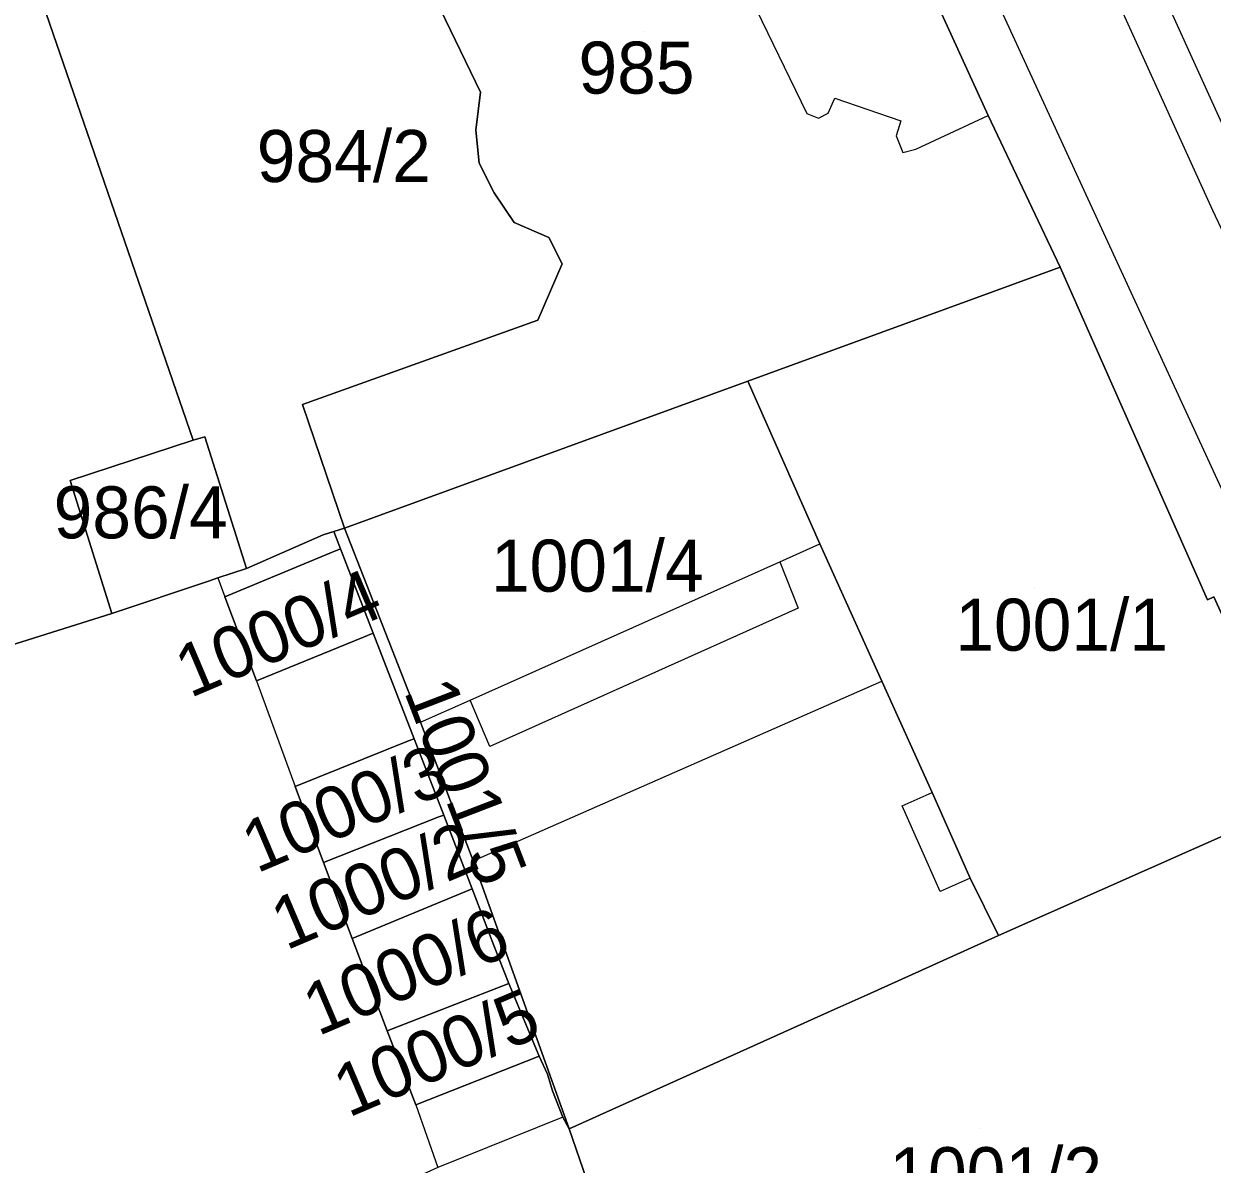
# Model space of a CAD drawing. Extents: x -263423 to -261326, y -1240067 to -1237864.
# Drawn here: x -262508.74 to -262463.03, y -1239447.04 to -1239403.19 of the extents above; entities that cross this region are included whole.
import ezdxf

# ---------------------------------------------------------------- set-up
doc = ezdxf.new("R2010")
doc.units = 0
for name, color, linetype in [('body_kn', 7, 'Continuous'), ('kladpar_druhypozemkov', 7, 'Continuous'), ('kladpar_hranice', 7, 'Continuous'), ('kladpar_parcelnecisla', 7, 'Continuous'), ('kladpar_plochy', 7, 'Continuous'), ('linie', 7, 'Continuous'), ('tarchy_linie', 7, 'Continuous'), ('zappar_hrandruhpozemk', 7, 'Continuous')]:
    doc.layers.add(name, color=color, linetype=linetype)

msp = doc.modelspace()

# ---------------------------------------------------------------- linework, layer by layer
at = {"layer": 'body_kn'}
for p, q in [((-262491.18, -1239405.83), (-262491.18, -1239405.83)), ((-262477.55, -1239406.06), (-262477.55, -1239406.06)), ((-262478.62, -1239406.64), (-262478.62, -1239406.64)), ((-262477.8, -1239406.63), (-262477.8, -1239406.63)), ((-262471.65, -1239406.72), (-262471.65, -1239406.72)), ((-262478.18, -1239406.82), (-262478.18, -1239406.82)), ((-262475.01, -1239406.93), (-262475.01, -1239406.93)), ((-262491.36, -1239407.29), (-262491.36, -1239407.29)), ((-262475.19, -1239407.5), (-262475.19, -1239407.5)), ((-262474.43, -1239408.01), (-262474.43, -1239408.01)), ((-262491.23, -1239408.56), (-262491.23, -1239408.56)), ((-262474.93, -1239408.14), (-262474.93, -1239408.14)), ((-262490.65, -1239409.7), (-262490.65, -1239409.7)), ((-262467.82, -1239409.93), (-262467.82, -1239409.93)), ((-262489.88, -1239410.84), (-262489.88, -1239410.84)), ((-262488.55, -1239411.41), (-262488.55, -1239411.41)), ((-262488.03, -1239412.42), (-262488.03, -1239412.42)), ((-262468.88, -1239412.55), (-262468.88, -1239412.55)), ((-262488.97, -1239414.59), (-262488.97, -1239414.59)), ((-262480.9, -1239416.93), (-262480.9, -1239416.93)), ((-262480.9, -1239416.93), (-262480.9, -1239416.93)), ((-262498.02, -1239417.83), (-262498.02, -1239417.83)), ((-262501.78, -1239419.08), (-262501.78, -1239419.08)), ((-262502.22, -1239419.2), (-262502.22, -1239419.2)), ((-262502.22, -1239419.2), (-262502.22, -1239419.2)), ((-262506.95, -1239420.75), (-262506.95, -1239420.75)), ((-262496.82, -1239422.72), (-262496.82, -1239422.72)), ((-262496.4, -1239422.59), (-262496.4, -1239422.59)), ((-262496.4, -1239422.59), (-262496.4, -1239422.59)), ((-262497.22, -1239422.85), (-262497.22, -1239422.85)), ((-262478.12, -1239423.19), (-262478.12, -1239423.19)), ((-262496.97, -1239423.55), (-262496.97, -1239423.55)), ((-262496.56, -1239423.38), (-262496.56, -1239423.38)), ((-262496.56, -1239423.38), (-262496.56, -1239423.38)), ((-262479.66, -1239423.88), (-262479.66, -1239423.88)), ((-262501.28, -1239424.5), (-262501.28, -1239424.5)), ((-262501.28, -1239424.5), (-262501.28, -1239424.5)), ((-262500.17, -1239424.14), (-262500.17, -1239424.14)), ((-262501.64, -1239424.62), (-262501.64, -1239424.62)), ((-262501.01, -1239425.23), (-262501.01, -1239425.23)), ((-262463.22, -1239425.35), (-262463.22, -1239425.35)), ((-262505.35, -1239425.87), (-262505.35, -1239425.87)), ((-262478.96, -1239425.67), (-262478.96, -1239425.67)), ((-262495.68, -1239426.78), (-262495.68, -1239426.78)), ((-262495.3, -1239426.63), (-262495.3, -1239426.63)), ((-262499.79, -1239428.46), (-262499.79, -1239428.46)), ((-262499.79, -1239428.46), (-262499.79, -1239428.46)), ((-262475.74, -1239428.47), (-262475.74, -1239428.47)), ((-262491.57, -1239429.2), (-262491.57, -1239429.2)), ((-262491.57, -1239429.2), (-262491.57, -1239429.2)), ((-262493.48, -1239430.05), (-262493.48, -1239430.05)), ((-262493.48, -1239430.05), (-262493.48, -1239430.05)), ((-262493.94, -1239430.77), (-262493.94, -1239430.77)), ((-262493.73, -1239430.69), (-262493.73, -1239430.69)), ((-262493.73, -1239430.69), (-262493.73, -1239430.69)), ((-262490.81, -1239430.98), (-262490.81, -1239430.98)), ((-262498.3, -1239432.52), (-262498.3, -1239432.52)), ((-262473.81, -1239432.75), (-262473.81, -1239432.75)), ((-262492.78, -1239433.69), (-262492.78, -1239433.69)), ((-262492.59, -1239433.62), (-262492.59, -1239433.62)), ((-262492.59, -1239433.62), (-262492.59, -1239433.62)), ((-262474.96, -1239433.27), (-262474.96, -1239433.27)), ((-262497.21, -1239435.44), (-262497.21, -1239435.44)), ((-262491.46, -1239435.38), (-262491.46, -1239435.38)), ((-262491.46, -1239435.38), (-262491.46, -1239435.38)), ((-262491.49, -1239436.45), (-262491.49, -1239436.45)), ((-262491.49, -1239436.45), (-262491.49, -1239436.45)), ((-262472.34, -1239436.04), (-262472.34, -1239436.04)), ((-262472.34, -1239436.04), (-262472.34, -1239436.04)), ((-262491.56, -1239436.48), (-262491.56, -1239436.48)), ((-262473.5, -1239436.56), (-262473.5, -1239436.56)), ((-262471.26, -1239438.25), (-262471.26, -1239438.25)), ((-262496.11, -1239438.36), (-262496.11, -1239438.36)), ((-262490.66, -1239438.64), (-262490.66, -1239438.64)), ((-262490.08, -1239440.1), (-262490.08, -1239440.1)), ((-262490.08, -1239440.1), (-262490.08, -1239440.1)), ((-262476.3, -1239440.53), (-262476.3, -1239440.53)), ((-262477.58, -1239441.09), (-262477.58, -1239441.09)), ((-262494.76, -1239441.91), (-262494.76, -1239441.91)), ((-262494.76, -1239441.91), (-262494.76, -1239441.91)), ((-262488.92, -1239442.89), (-262488.92, -1239442.89)), ((-262488.6, -1239443.58), (-262488.6, -1239443.58)), ((-262488.4, -1239444.22), (-262488.4, -1239444.22)), ((-262493.66, -1239444.76), (-262493.66, -1239444.76)), ((-262493.66, -1239444.76), (-262493.66, -1239444.76)), ((-262488.01, -1239445.23), (-262488.01, -1239445.23)), ((-262488.01, -1239445.23), (-262488.01, -1239445.23)), ((-262487.76, -1239445.68), (-262487.76, -1239445.68))]:
    msp.add_line(p, q, dxfattribs=at)
at = {"layer": 'kladpar_druhypozemkov'}
for p, q in [((-262484.92, -1239403.48), (-262484.92, -1239403.48)), ((-262495.91, -1239407.43), (-262495.91, -1239407.43)), ((-262504.02, -1239420.98), (-262504.02, -1239420.98)), ((-262486.8, -1239422.98), (-262486.8, -1239422.98)), ((-262498.42, -1239424.98), (-262498.42, -1239424.98)), ((-262469.86, -1239424.91), (-262469.86, -1239424.91)), ((-262493.97, -1239429.4), (-262493.97, -1239429.4)), ((-262495.56, -1239432.37), (-262495.56, -1239432.37)), ((-262494.64, -1239435.33), (-262494.64, -1239435.33)), ((-262493.42, -1239438.33), (-262493.42, -1239438.33)), ((-262492.27, -1239441.81), (-262492.27, -1239441.81)), ((-262471.93, -1239445.68), (-262471.93, -1239445.68))]:
    msp.add_line(p, q, dxfattribs=at)
at = {"layer": 'kladpar_hranice'}
for points in [[(-262452.03, -1239450.4), (-262454.12, -1239445.69), (-262454.35, -1239445.2), (-262456.98, -1239439.24), (-262458.85, -1239435.12), (-262459.75, -1239433.15), (-262462, -1239428.21), (-262461.68, -1239428.08), (-262462.97, -1239425.23), (-262463.22, -1239425.35), (-262468.88, -1239412.55), (-262471.65, -1239406.72), (-262476.66, -1239395.75), (-262479.36, -1239389.98), (-262481.87, -1239384.66), (-262486.95, -1239373.62), (-262489.71, -1239367.67), (-262490.23, -1239366.46), (-262493.95, -1239358.73), (-262494.72, -1239357.02), (-262503.19, -1239338.73)], [(-262517.21, -1239390.85), (-262521.02, -1239379.2), (-262516.67, -1239377.65), (-262508.01, -1239402.43), (-262502.22, -1239419.2), (-262506.95, -1239420.75), (-262505.35, -1239425.87), (-262521.77, -1239431.04), (-262529.64, -1239433.67), (-262531.56, -1239428.79), (-262533.38, -1239424.75), (-262535.06, -1239420.58), (-262537.6, -1239415), (-262544.08, -1239400.82), (-262544.45, -1239400.11), (-262540.35, -1239398.67), (-262540.65, -1239397.78), (-262535.22, -1239395.93), (-262534.39, -1239398.55), (-262527.55, -1239396.28), (-262528.44, -1239393.47), (-262523.45, -1239391.73), (-262523.09, -1239392.76)], [(-262479.36, -1239389.98), (-262476.66, -1239395.75), (-262471.65, -1239406.72), (-262468.88, -1239412.55), (-262480.9, -1239416.93), (-262496.4, -1239422.59), (-262498.02, -1239417.83), (-262488.97, -1239414.59), (-262488.03, -1239412.42), (-262488.55, -1239411.41), (-262489.88, -1239410.84), (-262490.65, -1239409.7), (-262491.23, -1239408.56), (-262491.36, -1239407.29), (-262491.18, -1239405.83), (-262494.27, -1239399.43), (-262498.69, -1239401.24), (-262499.26, -1239401.3), (-262499.91, -1239401.05), (-262500.65, -1239400.49), (-262500.82, -1239400.02), (-262499.72, -1239399.65), (-262479.36, -1239389.98)], [(-262500.82, -1239400.02), (-262500.65, -1239400.49), (-262499.91, -1239401.05), (-262499.26, -1239401.3), (-262498.69, -1239401.24), (-262494.27, -1239399.43), (-262491.18, -1239405.83), (-262491.36, -1239407.29), (-262491.23, -1239408.56), (-262490.65, -1239409.7), (-262489.88, -1239410.84), (-262488.55, -1239411.41), (-262488.03, -1239412.42), (-262488.97, -1239414.59), (-262498.02, -1239417.83), (-262496.4, -1239422.59), (-262496.82, -1239422.72), (-262497.22, -1239422.85), (-262500.17, -1239424.14), (-262501.78, -1239419.08), (-262502.22, -1239419.2), (-262508.01, -1239402.43), (-262500.82, -1239400.02)], [(-262480.9, -1239416.93), (-262468.88, -1239412.55), (-262463.22, -1239425.35), (-262462.97, -1239425.23), (-262461.68, -1239428.08), (-262462, -1239428.21), (-262459.75, -1239433.15), (-262471.26, -1239438.25), (-262472.34, -1239436.04), (-262473.81, -1239432.75), (-262475.74, -1239428.47), (-262478.12, -1239423.19), (-262480.9, -1239416.93)], [(-262496.4, -1239422.59), (-262480.9, -1239416.93), (-262478.12, -1239423.19), (-262475.74, -1239428.47), (-262473.81, -1239432.75), (-262472.34, -1239436.04), (-262471.26, -1239438.25), (-262476.3, -1239440.53), (-262477.58, -1239441.09), (-262487.76, -1239445.68), (-262491.46, -1239435.38), (-262493.48, -1239430.05), (-262496.4, -1239422.59)], [(-262502.22, -1239419.2), (-262501.78, -1239419.08), (-262500.17, -1239424.14), (-262501.28, -1239424.5), (-262501.64, -1239424.62), (-262505.35, -1239425.87), (-262506.95, -1239420.75), (-262502.22, -1239419.2)], [(-262522.75, -1239449.38), (-262529.64, -1239433.67), (-262521.77, -1239431.04), (-262505.35, -1239425.87), (-262501.64, -1239424.62), (-262501.28, -1239424.5), (-262500.17, -1239424.14), (-262497.22, -1239422.85), (-262496.82, -1239422.72), (-262496.56, -1239423.38), (-262496.97, -1239423.55), (-262501.01, -1239425.23), (-262499.79, -1239428.46), (-262495.68, -1239426.78), (-262495.3, -1239426.63), (-262493.73, -1239430.69), (-262493.94, -1239430.77), (-262498.3, -1239432.52), (-262497.21, -1239435.44), (-262496.11, -1239438.36), (-262494.76, -1239441.91)], [(-262496.4, -1239422.59), (-262493.48, -1239430.05), (-262491.46, -1239435.38), (-262487.76, -1239445.68), (-262488.01, -1239445.23), (-262488.4, -1239444.22), (-262488.6, -1239443.58), (-262488.92, -1239442.89), (-262490.08, -1239440.1), (-262490.66, -1239438.64), (-262491.49, -1239436.45), (-262492.59, -1239433.62), (-262493.73, -1239430.69), (-262495.3, -1239426.63), (-262496.56, -1239423.38), (-262496.82, -1239422.72), (-262496.4, -1239422.59)], [(-262496.56, -1239423.38), (-262495.3, -1239426.63), (-262495.68, -1239426.78), (-262499.79, -1239428.46), (-262501.01, -1239425.23), (-262496.97, -1239423.55), (-262496.56, -1239423.38)], [(-262493.73, -1239430.69), (-262492.59, -1239433.62), (-262492.78, -1239433.69), (-262497.21, -1239435.44), (-262498.3, -1239432.52), (-262493.94, -1239430.77), (-262493.73, -1239430.69)], [(-262459.75, -1239433.15), (-262458.85, -1239435.12), (-262456.98, -1239439.24), (-262454.35, -1239445.2), (-262454.12, -1239445.69), (-262452.03, -1239450.4), (-262471.11, -1239457.03), (-262481.51, -1239460.64), (-262482.49, -1239460.98), (-262482.85, -1239459.94), (-262487.76, -1239445.68), (-262477.58, -1239441.09), (-262476.3, -1239440.53), (-262471.26, -1239438.25), (-262459.75, -1239433.15)], [(-262492.59, -1239433.62), (-262491.49, -1239436.45), (-262491.56, -1239436.48), (-262496.11, -1239438.36), (-262497.21, -1239435.44), (-262492.78, -1239433.69), (-262492.59, -1239433.62)], [(-262491.49, -1239436.45), (-262490.66, -1239438.64), (-262490.08, -1239440.1), (-262494.76, -1239441.91), (-262496.11, -1239438.36), (-262491.56, -1239436.48), (-262491.49, -1239436.45)], [(-262490.08, -1239440.1), (-262488.92, -1239442.89), (-262493.66, -1239444.76), (-262494.76, -1239441.91), (-262490.08, -1239440.1)], [(-262494.76, -1239441.91), (-262493.66, -1239444.76), (-262488.92, -1239442.89), (-262488.6, -1239443.58), (-262488.4, -1239444.22), (-262488.01, -1239445.23), (-262487.76, -1239445.68), (-262482.85, -1239459.94)]]:
    msp.add_lwpolyline(points, dxfattribs=at)
at = {"layer": 'kladpar_plochy'}
for p, q in [((-262508.01, -1239402.43), (-262502.22, -1239419.2)), ((-262502.22, -1239419.2), (-262506.95, -1239420.75)), ((-262506.95, -1239420.75), (-262505.35, -1239425.87)), ((-262505.35, -1239425.87), (-262521.77, -1239431.04))]:
    msp.add_line(p, q, dxfattribs=at)
for points in [[(-262452.03, -1239450.4), (-262454.12, -1239445.69), (-262454.35, -1239445.2), (-262456.98, -1239439.24), (-262458.85, -1239435.12), (-262459.75, -1239433.15), (-262462, -1239428.21), (-262461.68, -1239428.08), (-262462.97, -1239425.23), (-262463.22, -1239425.35), (-262468.88, -1239412.55), (-262471.65, -1239406.72), (-262476.66, -1239395.75), (-262479.36, -1239389.98), (-262481.87, -1239384.66), (-262486.95, -1239373.62), (-262489.71, -1239367.67), (-262490.23, -1239366.46), (-262493.95, -1239358.73), (-262494.72, -1239357.02), (-262503.19, -1239338.73)], [(-262521.77, -1239431.04), (-262505.35, -1239425.87), (-262501.64, -1239424.62), (-262501.28, -1239424.5), (-262500.17, -1239424.14), (-262497.22, -1239422.85), (-262496.82, -1239422.72), (-262496.56, -1239423.38), (-262496.97, -1239423.55), (-262501.01, -1239425.23), (-262499.79, -1239428.46), (-262495.68, -1239426.78), (-262495.3, -1239426.63), (-262493.73, -1239430.69), (-262493.94, -1239430.77), (-262498.3, -1239432.52), (-262497.21, -1239435.44), (-262496.11, -1239438.36), (-262494.76, -1239441.91), (-262493.66, -1239444.76), (-262488.92, -1239442.89), (-262488.6, -1239443.58), (-262488.4, -1239444.22), (-262488.01, -1239445.23), (-262487.76, -1239445.68), (-262482.85, -1239459.94)]]:
    msp.add_lwpolyline(points, dxfattribs=at)
for points in [[(-262479.36, -1239389.98), (-262476.66, -1239395.75), (-262471.65, -1239406.72), (-262468.88, -1239412.55), (-262480.9, -1239416.93), (-262496.4, -1239422.59), (-262498.02, -1239417.83), (-262488.97, -1239414.59), (-262488.03, -1239412.42), (-262488.55, -1239411.41), (-262489.88, -1239410.84), (-262490.65, -1239409.7), (-262491.23, -1239408.56), (-262491.36, -1239407.29), (-262491.18, -1239405.83), (-262494.27, -1239399.43), (-262498.69, -1239401.24), (-262499.26, -1239401.3), (-262499.91, -1239401.05), (-262500.65, -1239400.49), (-262500.82, -1239400.02), (-262499.72, -1239399.65)], [(-262500.82, -1239400.02), (-262500.65, -1239400.49), (-262499.91, -1239401.05), (-262499.26, -1239401.3), (-262498.69, -1239401.24), (-262494.27, -1239399.43), (-262491.18, -1239405.83), (-262491.36, -1239407.29), (-262491.23, -1239408.56), (-262490.65, -1239409.7), (-262489.88, -1239410.84), (-262488.55, -1239411.41), (-262488.03, -1239412.42), (-262488.97, -1239414.59), (-262498.02, -1239417.83), (-262496.4, -1239422.59), (-262496.82, -1239422.72), (-262497.22, -1239422.85), (-262500.17, -1239424.14), (-262501.78, -1239419.08), (-262502.22, -1239419.2), (-262508.01, -1239402.43)], [(-262480.9, -1239416.93), (-262468.88, -1239412.55), (-262463.22, -1239425.35), (-262462.97, -1239425.23), (-262461.68, -1239428.08), (-262462, -1239428.21), (-262459.75, -1239433.15), (-262471.26, -1239438.25), (-262472.34, -1239436.04), (-262473.81, -1239432.75), (-262475.74, -1239428.47), (-262478.12, -1239423.19)], [(-262496.4, -1239422.59), (-262480.9, -1239416.93), (-262478.12, -1239423.19), (-262475.74, -1239428.47), (-262473.81, -1239432.75), (-262472.34, -1239436.04), (-262471.26, -1239438.25), (-262476.3, -1239440.53), (-262477.58, -1239441.09), (-262487.76, -1239445.68), (-262491.46, -1239435.38), (-262493.48, -1239430.05)], [(-262502.22, -1239419.2), (-262501.78, -1239419.08), (-262500.17, -1239424.14), (-262501.28, -1239424.5), (-262501.64, -1239424.62), (-262505.35, -1239425.87), (-262506.95, -1239420.75)], [(-262496.4, -1239422.59), (-262493.48, -1239430.05), (-262491.46, -1239435.38), (-262487.76, -1239445.68), (-262488.01, -1239445.23), (-262488.4, -1239444.22), (-262488.6, -1239443.58), (-262488.92, -1239442.89), (-262490.08, -1239440.1), (-262490.66, -1239438.64), (-262491.49, -1239436.45), (-262492.59, -1239433.62), (-262493.73, -1239430.69), (-262495.3, -1239426.63), (-262496.56, -1239423.38), (-262496.82, -1239422.72)], [(-262496.56, -1239423.38), (-262495.3, -1239426.63), (-262495.68, -1239426.78), (-262499.79, -1239428.46), (-262501.01, -1239425.23), (-262496.97, -1239423.55)], [(-262493.73, -1239430.69), (-262492.59, -1239433.62), (-262492.78, -1239433.69), (-262497.21, -1239435.44), (-262498.3, -1239432.52), (-262493.94, -1239430.77)], [(-262459.75, -1239433.15), (-262458.85, -1239435.12), (-262456.98, -1239439.24), (-262454.35, -1239445.2), (-262454.12, -1239445.69), (-262452.03, -1239450.4), (-262471.11, -1239457.03), (-262481.51, -1239460.64), (-262482.49, -1239460.98), (-262482.85, -1239459.94), (-262487.76, -1239445.68), (-262477.58, -1239441.09), (-262476.3, -1239440.53), (-262471.26, -1239438.25)], [(-262492.59, -1239433.62), (-262491.49, -1239436.45), (-262491.56, -1239436.48), (-262496.11, -1239438.36), (-262497.21, -1239435.44), (-262492.78, -1239433.69)], [(-262491.49, -1239436.45), (-262490.66, -1239438.64), (-262490.08, -1239440.1), (-262494.76, -1239441.91), (-262496.11, -1239438.36), (-262491.56, -1239436.48)], [(-262490.08, -1239440.1), (-262488.92, -1239442.89), (-262493.66, -1239444.76), (-262494.76, -1239441.91)]]:
    msp.add_lwpolyline(points, close=True, dxfattribs=at)
at = {"layer": 'linie'}
msp.add_lwpolyline([(-262503.19, -1239338.73), (-262494.72, -1239357.02), (-262493.95, -1239358.73), (-262490.23, -1239366.46), (-262489.71, -1239367.67), (-262486.95, -1239373.62), (-262481.87, -1239384.66), (-262479.36, -1239389.98), (-262476.66, -1239395.75), (-262471.65, -1239406.72), (-262468.88, -1239412.55), (-262463.22, -1239425.35), (-262462.97, -1239425.23), (-262461.68, -1239428.08), (-262462, -1239428.21), (-262459.75, -1239433.15), (-262458.85, -1239435.12), (-262456.98, -1239439.24), (-262454.35, -1239445.2), (-262454.12, -1239445.69), (-262452.03, -1239450.4)], dxfattribs=at)
at = {"layer": 'tarchy_linie'}
for points in [[(-262608.18, -1239084.44), (-262606.82, -1239087.41), (-262583.45, -1239147.08), (-262580.29, -1239151.85), (-262562.56, -1239192.26), (-262546.67, -1239225.53), (-262533.38, -1239253.98), (-262525.2, -1239271.38), (-262508.02, -1239307.59), (-262503.72, -1239317.17), (-262482.39, -1239363.59), (-262461.46, -1239409.68), (-262443.58, -1239447.57)], [(-262445.2, -1239448.13), (-262463.01, -1239410.38), (-262476.55, -1239380.57), (-262485.53, -1239366.02), (-262489.97, -1239367.05), (-262490.23, -1239366.46), (-262490.68, -1239365.53), (-262491.41, -1239364.01), (-262487.36, -1239363.06), (-262488.55, -1239361.11), (-262492.26, -1239362.24), (-262492.93, -1239360.84), (-262493.61, -1239359.44), (-262490.01, -1239358.34), (-262511.9, -1239311.16), (-262514.23, -1239312.2), (-262514.34, -1239311.93), (-262514.88, -1239310.62), (-262515.18, -1239309.88), (-262515.53, -1239309.05), (-262513.32, -1239308.08), (-262536.53, -1239257.27)]]:
    msp.add_lwpolyline(points, dxfattribs=at)
at = {"layer": 'zappar_hrandruhpozemk'}
for p, q in [((-262487.43, -1239367.21), (-262467.82, -1239409.93)), ((-262481.96, -1239399.79), (-262478.62, -1239406.64)), ((-262479.66, -1239423.88), (-262478.12, -1239423.19)), ((-262491.57, -1239429.2), (-262479.66, -1239423.88)), ((-262479.66, -1239423.88), (-262478.96, -1239425.67)), ((-262501.28, -1239424.5), (-262501.01, -1239425.23)), ((-262478.96, -1239425.67), (-262490.81, -1239430.98)), ((-262499.79, -1239428.46), (-262498.3, -1239432.52)), ((-262491.46, -1239435.38), (-262475.74, -1239428.47)), ((-262493.48, -1239430.05), (-262491.57, -1239429.2)), ((-262490.81, -1239430.98), (-262491.57, -1239429.2)), ((-262474.96, -1239433.27), (-262473.81, -1239432.75)), ((-262473.5, -1239436.56), (-262474.96, -1239433.27)), ((-262472.34, -1239436.04), (-262473.5, -1239436.56)), ((-262493.66, -1239444.76), (-262492.82, -1239447.17))]:
    msp.add_line(p, q, dxfattribs=at)
for points in [[(-262478.62, -1239406.64), (-262478.18, -1239406.82), (-262477.8, -1239406.63), (-262477.55, -1239406.06), (-262475.01, -1239406.93), (-262475.19, -1239407.5), (-262474.93, -1239408.14), (-262474.43, -1239408.01), (-262471.65, -1239406.72)], [(-262467.82, -1239409.93), (-262450.78, -1239446.89), (-262449.56, -1239449.62)], [(-262488.01, -1239445.23), (-262492.82, -1239447.17), (-262513.26, -1239456.45)]]:
    msp.add_lwpolyline(points, dxfattribs=at)

# ---------------------------------------------------------------- texts
at = {"layer": 'kladpar_parcelnecisla'}
for s, p in [('985', (-262487.406, -1239405.88)), ('984/2', (-262499.777, -1239409.28)), ('986/4', (-262507.59, -1239422.98)), ('1001/4', (-262490.774, -1239425.03)), ('1001/1', (-262472.915, -1239427.3)), ('1001/2', (-262475.451, -1239448.39))]:
    msp.add_text(s, height=2, dxfattribs=at).set_placement(p)
for s, rotation, p in [('1000/4', 23, (-262502.344, -1239429.132)), ('1001/5', 291, (-262494.131, -1239428.855)), ('1000/3', 23, (-262499.778, -1239435.872)), ('1000/2', 23, (-262498.653, -1239438.836)), ('1000/6', 23, (-262497.424, -1239442.132)), ('1000/5', 23, (-262496.254, -1239445.264))]:
    msp.add_text(s, height=2, rotation=rotation, dxfattribs=at).set_placement(p)

doc.saveas('drawing.dxf')
